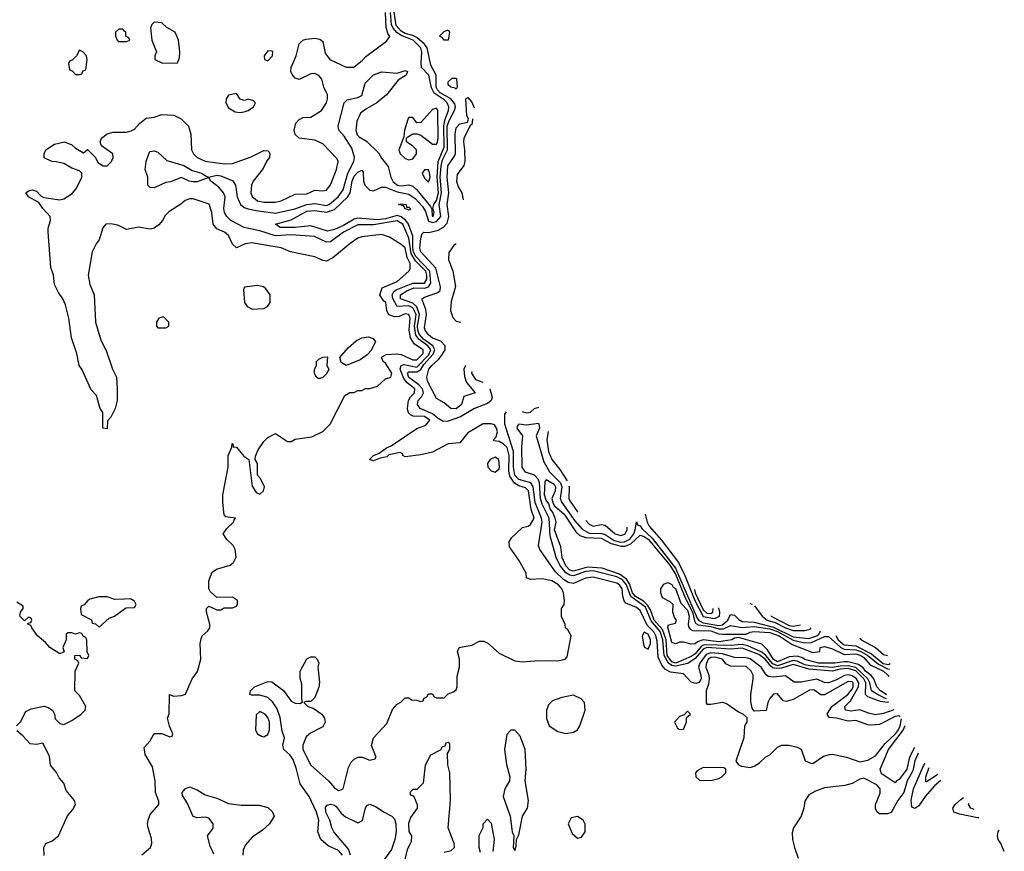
# Model space of a CAD drawing. Header units: inches. Extents: x 2380249 to 2585472, y 382747 to 546448.
# Tile 550 of 626: x 2539465 to 2544487, y 481650 to 485894. Entities that reach past the tile are written whole.
import ezdxf

# ---------------------------------------------------------------- set-up
doc = ezdxf.new("R2010")
doc.units = ezdxf.units.IN
doc.header["$MEASUREMENT"] = 0
doc.layers.add('C5438', color=7, linetype='Continuous')
doc.layers.add('C5448', color=7, linetype='Continuous')

msp = doc.modelspace()

# ---------------------------------------------------------------- linework, layer by layer
at = {"layer": 'C5438', "color": 4}
for points, elevation in [([(2540000, 485836), (2539990, 485846), (2539970, 485846), (2539954, 485830), (2539954, 485810), (2539962, 485790), (2539970, 485782), (2540000, 485782)], 36), ([(2540000, 484828.9), (2539965.6, 484845.6), (2539930, 484852.7), (2539904.7, 484850), (2539888.1, 484831.9), (2539870.7, 484770), (2539854.8, 484750), (2539834, 484710), (2539814.4, 484590), (2539823.1, 484543.1), (2539843.8, 484490), (2539850.5, 484350), (2539878, 484258), (2539905.4, 484205.4), (2539938, 484110), (2539958, 484070), (2539962, 484010), (2539962, 483950), (2539952, 483910), (2539930, 483866), (2539912.7, 483847.3), (2539910, 483806), (2539888, 483810), (2539888.7, 483890), (2539875.3, 483910), (2539856.4, 483976.4), (2539830, 484006), (2539782, 484110), (2539768.7, 484130), (2539755.3, 484190), (2539728.7, 484270), (2539715.3, 484370), (2539698.6, 484438.6), (2539685.2, 484470), (2539662, 484502), (2539642.4, 484542.4), (2539637.6, 484590), (2539622.9, 484630), (2539609.4, 484810.6), (2539609.3, 484830), (2539622, 484870), (2539620.9, 484890), (2539582, 484930), (2539561.5, 484961.5), (2539509, 484990), (2539495.3, 485010), (2539510, 485021), (2539530, 485026), (2539550, 485018.8), (2539574, 484994), (2539587.3, 484987.3), (2539670, 484975.5), (2539690, 484980.5), (2539732.3, 485007.7), (2539752.7, 485030), (2539781.2, 485090), (2539782, 485110), (2539770, 485122), (2539730, 485136), (2539690, 485159.3), (2539650, 485169.4), (2539628, 485170), (2539590, 485189.2), (2539588.7, 485210), (2539598, 485230), (2539642, 485258), (2539694, 485270), (2539730, 485256), (2539750, 485238), (2539790, 485214), (2539810, 485232), (2539850, 485192), (2539864.1, 485164.1), (2539890, 485148), (2539910, 485147.3), (2539933.2, 485170), (2539941.2, 485190), (2539939, 485210), (2539882, 485250), (2539875.3, 485270), (2539882, 485290), (2539910, 485311), (2539940.9, 485319.1), (2540000, 485320.4)], 32), ([(2539448.7, 482290), (2539468.9, 482311.1), (2539496.4, 482363.6), (2539523.1, 482376.9), (2539590, 482391), (2539610, 482384.7), (2539632, 482370), (2539642, 482350), (2539646, 482326), (2539670, 482302), (2539690, 482298), (2539730, 482318), (2539778, 482350), (2539798, 482370), (2539802, 482390), (2539770, 482446), (2539746, 482470), (2539748, 482570), (2539766, 482610), (2539762, 482622), (2539746, 482630), (2539746, 482650), (2539770, 482652), (2539778, 482638), (2539810, 482634), (2539818, 482650), (2539808, 482668), (2539807.3, 482727.3), (2539802, 482742), (2539788, 482748), (2539782, 482762), (2539770, 482766), (2539750, 482758), (2539730, 482766), (2539710, 482766), (2539702, 482758), (2539702, 482730), (2539684.7, 482690), (2539692, 482668), (2539670, 482658), (2539618, 482690), (2539596.5, 482716.5), (2539555.3, 482750), (2539526, 482790), (2539522, 482802), (2539506, 482810), (2539506, 482814), (2539522, 482818), (2539526, 482830), (2539522, 482842), (2539510, 482846), (2539490, 482826), (2539466, 482850), (2539468, 482870), (2539482, 482890), (2539482, 482902), (2539450, 482922)], 36), ([(2540000, 482937), (2539950, 482935.3), (2539910, 482948.7), (2539868.4, 482948.4), (2539822.8, 482937.2), (2539812, 482930), (2539792.7, 482907.3), (2539778, 482902), (2539774, 482890), (2539778, 482858), (2539831.3, 482831.3), (2539834, 482814), (2539851.6, 482811.6), (2539870, 482794), (2539920.2, 482839.8), (2539948.9, 482851.1), (2540000, 482887.5)], 36), ([(2539589, 481629), (2539588, 481670), (2539598, 481690), (2539630, 481704.7), (2539662, 481730), (2539709.1, 481830.9), (2539735.5, 481864.5), (2539748.7, 481890), (2539744, 481910), (2539700.9, 481960.9), (2539690, 481998), (2539665.2, 482025.2), (2539652.5, 482052.5), (2539622, 482090), (2539615.9, 482135.9), (2539582, 482202), (2539550, 482195.3), (2539518, 482198), (2539480.4, 482240.4), (2539450, 482266)], 36)]:
    msp.add_lwpolyline(points, dxfattribs=dict(at, elevation=elevation))
at = {"layer": 'C5438', "color": 4, "elevation": 36}
msp.add_lwpolyline([(2539770, 485738), (2539754, 485710), (2539732.7, 485687.3), (2539718, 485682), (2539714, 485670), (2539718, 485638), (2539732.7, 485632.7), (2539750, 485614), (2539770, 485614), (2539782, 485618), (2539787.3, 485632.7), (2539802, 485638), (2539808, 485690), (2539806, 485710), (2539786, 485730)], close=True, dxfattribs=at)
at = {"layer": 'C5448', "color": 4}
for points, elevation in [([(2540000, 485320.4), (2540010, 485320.7), (2540033.8, 485326.2), (2540050, 485334.8), (2540075.5, 485364.5), (2540109.4, 485390.6), (2540150, 485397.3), (2540190, 485410.5), (2540250, 485407.3), (2540287.9, 485387.9), (2540326, 485350), (2540337.3, 485310), (2540340.7, 485230), (2540350.6, 485210), (2540370.3, 485190.3), (2540410, 485172), (2540510, 485158.7), (2540550, 485159.5), (2540645.8, 485194.2), (2540710, 485226.8), (2540730, 485224.7), (2540737.3, 485217.3), (2540741, 485210), (2540738.8, 485190), (2540725.8, 485174.2), (2540705.8, 485134.2), (2540656, 485070), (2540647.3, 485050), (2540644, 485010), (2540650, 484992), (2540678, 484970), (2540710, 484962), (2540770, 484962.4), (2540799, 484970), (2540870, 485003), (2540930, 485006), (2540970, 485024), (2541010, 485020.7), (2541030, 485024), (2541050, 485052), (2541080.9, 485130), (2541089.2, 485170), (2541083.2, 485183.2), (2541010, 485261.2), (2540970, 485279.3), (2540890, 485288.7), (2540870, 485308), (2540865.2, 485330), (2540873.6, 485366.4), (2540890, 485384.7), (2540910, 485394), (2540950, 485397.3), (2541004, 485430), (2541029.2, 485470), (2541034, 485490), (2541034, 485510), (2541015.1, 485550), (2541006, 485590), (2540990, 485609.2), (2540970, 485619.3), (2540950, 485618), (2540890, 485589.4), (2540870, 485596), (2540853.8, 485613.8), (2540847, 485630), (2540849.5, 485650), (2540875.1, 485710), (2540889.5, 485770.5), (2540908.7, 485790), (2540925.8, 485794.2), (2540970, 485799.1), (2540994.8, 485794.8), (2541010, 485782), (2541023.5, 485723.5), (2541046, 485690), (2541130, 485650.8), (2541169.1, 485650.9), (2541213.4, 485686.6), (2541230, 485706), (2541335.5, 485784.5), (2541352.3, 485807.7), (2541343, 485823), (2541334.4, 485854.4), (2541330.6, 485930)], 32), ([(2541110.7, 481630.7), (2541090, 481655.1), (2541038, 481678), (2541001.2, 481710), (2540986, 481750), (2540989.6, 481810), (2540978.3, 481850), (2540941, 481930), (2540894.9, 481994.9), (2540877.2, 482070), (2540858.8, 482118.8), (2540842.3, 482142.3), (2540812.7, 482170), (2540807, 482190), (2540815.3, 482230), (2540803.5, 482263.5), (2540792.4, 482332.4), (2540778, 482378), (2540753.7, 482413.7), (2540730, 482434.5), (2540690, 482447.6), (2540646.6, 482446.6), (2540638, 482450), (2540641.2, 482470), (2540662, 482490), (2540730, 482517.3), (2540750, 482514.8), (2540810.5, 482470.5), (2540850, 482416), (2540870, 482406), (2540895.3, 482404.7), (2540907.3, 482412.7), (2540903.1, 482423.1), (2540903.1, 482503.1), (2540894.6, 482534.6), (2540895.3, 482570), (2540930, 482632), (2540950, 482642), (2540970, 482642), (2540982, 482630), (2540991, 482610), (2540986, 482590), (2540993.4, 482513.4), (2540990, 482488), (2540970, 482435.3), (2540950, 482415.3), (2540924.7, 482415.3), (2540914, 482410), (2540934, 482390), (2540961.4, 482381.4), (2541006, 482350), (2541018.8, 482330), (2541022.8, 482310), (2541010, 482285.2), (2540947.4, 482252.6), (2540926.3, 482233.7), (2540908.6, 482191.4), (2540908.2, 482170), (2540949.2, 482089.2), (2541039.1, 482010), (2541070, 481974.8), (2541090, 481961), (2541098, 481962), (2541114, 481970), (2541141.2, 482078.8), (2541154.8, 482105.2), (2541170, 482121), (2541190.9, 482130.9), (2541210.8, 482130.8), (2541250, 482116), (2541278, 482122), (2541282, 482130), (2541259, 482190), (2541268.7, 482230), (2541338, 482302), (2541365.6, 482374.4), (2541390, 482402), (2541408.4, 482411.6), (2541430, 482434), (2541450, 482434), (2541463.6, 482423.6), (2541490, 482422), (2541510, 482414), (2541522, 482418), (2541526, 482430), (2541542, 482438), (2541550, 482454), (2541570, 482454), (2541578, 482438), (2541590, 482434), (2541630, 482434), (2541650, 482454), (2541676.4, 482463.6), (2541690, 482474), (2541695.3, 482490), (2541696.4, 482543.6), (2541708, 482590), (2541708, 482630), (2541698, 482670), (2541706, 482690), (2541770, 482702), (2541810, 482722), (2541830, 482722), (2541850, 482714), (2541910, 482662), (2541990, 482622), (2542030, 482618), (2542110, 482624.7), (2542210, 482622), (2542246, 482630), (2542256.4, 482643.6), (2542278, 482750), (2542260.4, 482780.4), (2542248, 482790), (2542247.3, 482807.3), (2542228.9, 482848.9), (2542228.7, 482890), (2542242, 482910), (2542244, 482930), (2542239, 482970), (2542229, 482990), (2542213.2, 483010), (2542178, 483030), (2542130, 483041.2), (2542070, 483038), (2542050, 483046), (2542048, 483070), (2542010, 483135.3), (2541963.2, 483203.2), (2541961.2, 483230), (2541973.2, 483250), (2542030, 483302.8), (2542058, 483310), (2542070, 483318), (2542089, 483350), (2542073.7, 483393.7), (2542059.8, 483490), (2542044.6, 483504.6), (2542010, 483515.7), (2541988.1, 483528.1), (2541964.1, 483564.1), (2541959.9, 483590), (2541961.3, 483670), (2541950.9, 483710.9), (2541930, 483729.7), (2541910, 483740.9), (2541885.2, 483745.2), (2541882, 483750), (2541895.1, 483764.9), (2541902, 483790), (2541897, 483810), (2541886.8, 483826.8), (2541870, 483832.3), (2541828.5, 483831.5), (2541750, 483785.2), (2541710, 483735.3), (2541650, 483729.5), (2541570, 483687.3), (2541510, 483672.7), (2541430, 483664), (2541418, 483670), (2541418, 483678), (2541406, 483686), (2541347.3, 483672.7), (2541336.8, 483663.2), (2541303.5, 483656.5), (2541270, 483642.7), (2541249, 483650), (2541269, 483670), (2541297.5, 483682.5), (2541335.3, 483710), (2541360.1, 483719.9), (2541490, 483808.7), (2541535.9, 483824.1), (2541555.8, 483850), (2541530, 483869.7), (2541471.2, 483871.2), (2541457.2, 483877.2), (2541447.9, 483887.9), (2541442, 483910), (2541447, 483950), (2541457.6, 483970), (2541478.7, 483990), (2541480.5, 484010), (2541441.6, 484041.6), (2541423.5, 484063.5), (2541404.6, 484110), (2541410.8, 484129.2), (2541426.1, 484133.9), (2541490, 484120.8), (2541550, 484182.1), (2541560.8, 484210), (2541545.8, 484230), (2541501.6, 484261.6), (2541484.4, 484284.4), (2541477.7, 484330), (2541487.4, 484390), (2541470, 484424), (2541450, 484433.4), (2541390, 484429.8), (2541368.3, 484471.7), (2541364.4, 484490), (2541373.6, 484506.4), (2541385.2, 484514.8), (2541470, 484549.5), (2541530, 484548.8), (2541541, 484570), (2541541.6, 484590), (2541535.6, 484610), (2541483.4, 484663.4), (2541460.8, 484700.8), (2541450, 484779.5), (2541418.7, 484850), (2541390, 484867.3), (2541270, 484846.3), (2541190, 484847.6), (2541116.4, 484810), (2541050, 484759.7), (2541030, 484758.3), (2540968.3, 484788.3), (2540850, 484795.3), (2540770, 484790.8), (2540690, 484816.9), (2540610, 484832.8), (2540541.6, 484870), (2540521.3, 484890), (2540509.7, 484910), (2540505.4, 484930), (2540512, 484990), (2540503.6, 485010), (2540479.7, 485039.8), (2540439, 485070), (2540430, 485088), (2540370, 485066.6), (2540350, 485066.6), (2540329.6, 485069.6), (2540290, 485089), (2540233.2, 485066.8), (2540210, 485062.7), (2540150, 485035.3), (2540130, 485038), (2540118, 485050), (2540118, 485090), (2540104, 485130), (2540109.1, 485170.9), (2540124.7, 485215.3), (2540130, 485222), (2540150, 485224.7), (2540170, 485218), (2540215.3, 485175.3), (2540302, 485150), (2540344.9, 485124.9), (2540392, 485110), (2540415.3, 485095.3), (2540430, 485091), (2540470, 485100.4), (2540490, 485097.6), (2540551.7, 485071.7), (2540566, 485050), (2540573.4, 484990), (2540590.2, 484950.2), (2540610, 484936), (2540629.2, 484929.2), (2540670, 484919.7), (2540770, 484906.9), (2540868.7, 484928.7), (2540929, 484951), (2540970, 484955.8), (2541030, 484945.4), (2541043.7, 484950), (2541088.2, 484990), (2541113.8, 485026.2), (2541137.8, 485110), (2541169.7, 485170), (2541172.8, 485190), (2541159.1, 485239.1), (2541119.3, 485299.3), (2541093.2, 485330), (2541089.2, 485350), (2541119.3, 485470), (2541134.8, 485485.2), (2541190, 485496.3), (2541210, 485506.8), (2541227, 485570), (2541270, 485612.7), (2541310, 485627.3), (2541390, 485621), (2541430, 485634.8), (2541442, 485630), (2541436, 485610), (2541395.2, 485584.8), (2541336.3, 485510), (2541286.8, 485470), (2541230, 485438), (2541203.1, 485416.9), (2541183.9, 485376.1), (2541178.4, 485330), (2541186.6, 485306.6), (2541196.1, 485296.1), (2541233.5, 485273.5), (2541294.7, 485214.7), (2541310, 485187.7), (2541344.6, 485144.6), (2541358, 485090), (2541370, 485066.7), (2541391.3, 485050), (2541410, 485046.7), (2541450, 485050.4), (2541470, 485044.4), (2541490, 485026.4), (2541560.7, 484940.7), (2541567.4, 484927.4), (2541569.1, 484890.9), (2541573.2, 484890), (2541578, 484910), (2541572.6, 484930), (2541576.8, 484950), (2541590, 484971.7), (2541599.9, 485010), (2541594.5, 485090), (2541598.2, 485170), (2541630, 485243), (2541627.2, 485352.8), (2541634.3, 485385.7), (2541651.4, 485430), (2541653.5, 485450), (2541645.3, 485470), (2541630, 485484.5), (2541578.8, 485518.8), (2541565.7, 485545.7), (2541552, 485610), (2541514.5, 485650), (2541511.6, 485671.6), (2541516, 485730), (2541510.8, 485750), (2541470.9, 485790), (2541410, 485812.7), (2541387.7, 485827.7), (2541369.9, 485849.9), (2541361, 485870), (2541356.6, 485930)], 28), ([(2541862.3, 484011), (2541863, 484010), (2541874.1, 483965.9), (2541868.8, 483950), (2541850, 483934.8), (2541784.4, 483910), (2541713.3, 483866.7), (2541650, 483844.8), (2541624.2, 483844.2), (2541598.8, 483858.8), (2541570, 483883.2), (2541506.6, 483910), (2541493.8, 483930), (2541497.8, 483950), (2541514.6, 483970), (2541523.7, 483990), (2541519, 484010), (2541499.8, 484030), (2541450, 484067.3), (2541442.4, 484090), (2541450, 484097.6), (2541490, 484096.4), (2541510, 484108.7), (2541526.4, 484133.6), (2541573.7, 484186.3), (2541581.3, 484210), (2541571.1, 484230), (2541524.5, 484264.5), (2541502.3, 484290), (2541495.1, 484310), (2541494.4, 484330), (2541503.8, 484390), (2541490, 484428.3), (2541470, 484448.2), (2541406.4, 484470), (2541406.4, 484490), (2541439.1, 484510), (2541475, 484525), (2541530, 484524.5), (2541549.7, 484530), (2541562, 484550), (2541555.9, 484610), (2541485.9, 484685.9), (2541473.6, 484710), (2541469.6, 484730), (2541469.9, 484790), (2541447.5, 484850), (2541434.7, 484870), (2541410, 484888.6), (2541390, 484895.5), (2541330, 484877.9), (2541290, 484872.6), (2541190, 484881.3), (2541170, 484875.4), (2541116.5, 484843.5), (2541070, 484822.5), (2541035.2, 484815.2), (2540950, 484842.4), (2540870, 484834.3), (2540792.9, 484832.9), (2540769.3, 484850), (2540850, 484872.9), (2540930, 484916.3), (2540970, 484920.2), (2541030, 484911.7), (2541070, 484925.4), (2541138.7, 484990), (2541150.8, 485010), (2541161.1, 485070), (2541170, 485095.8), (2541190, 485115.8), (2541210, 485126), (2541216.4, 485116.4), (2541218.3, 485070), (2541224.9, 485050), (2541250, 485024.6), (2541270, 485021.1), (2541310, 485039.3), (2541330, 485039.5), (2541390, 485015), (2541450, 485003.7), (2541480.9, 484980.9), (2541519.9, 484939.9), (2541534.5, 484914.5), (2541550, 484865.9), (2541570, 484859.1), (2541590, 484864.4), (2541612.5, 484890), (2541603.7, 484950), (2541616.8, 485010), (2541609.6, 485089.6), (2541613.5, 485146.5), (2541621.3, 485178.7), (2541647, 485230), (2541645.1, 485350), (2541656.4, 485383.6), (2541681.7, 485430), (2541688.2, 485450), (2541684.4, 485464.4), (2541663.5, 485490), (2541610, 485521.3), (2541595.7, 485535.7), (2541588.8, 485550), (2541589, 485610), (2541561, 485661), (2541542.2, 485750), (2541530, 485768.9), (2541490, 485803.4), (2541470, 485813.4), (2541430, 485823.7), (2541410, 485834.9), (2541384.1, 485864.1), (2541374.2, 485934.3)], 24), ([(2540000, 485782), (2540010, 485782), (2540026, 485790), (2540022, 485802), (2540006, 485810), (2540006, 485830), (2540000, 485836)], 36), ([(2541690, 483907.9), (2541663.7, 483910), (2541630, 483938.4), (2541590, 483961.6), (2541545.3, 484050), (2541540.7, 484070), (2541550.8, 484110), (2541566.3, 484130), (2541600.8, 484159.2), (2541618, 484182), (2541634.3, 484210), (2541635.1, 484230), (2541613.4, 484253.4), (2541570, 484269.4), (2541550, 484286.4), (2541532.9, 484310), (2541530, 484321.2), (2541540.2, 484390), (2541535.8, 484415.8), (2541516.3, 484470), (2541530, 484478.6), (2541598, 484502), (2541608.8, 484511.2), (2541611.2, 484530), (2541586.8, 484626.8), (2541510, 484709.8), (2541506.1, 484730), (2541510, 484778), (2541517.6, 484802.4), (2541525.2, 484810), (2541551.6, 484808.4), (2541599.4, 484820.6), (2541625.6, 484834.4), (2541645, 484855.1), (2541653.3, 484890), (2541644.1, 484950), (2541653, 485010), (2541644.9, 485090), (2541648.6, 485148.6), (2541682.6, 485197.4), (2541686.6, 485210), (2541685.7, 485310), (2541690, 485342), (2541710, 485363), (2541748.9, 485371.1), (2541754, 485386), (2541744.4, 485404.4), (2541739.5, 485490), (2541750, 485497), (2541770, 485472.4), (2541782.6, 485443.7)], 16), ([(2541776.8, 485388.1), (2541774.9, 485385.1), (2541770, 485359), (2541764, 485356), (2541730.3, 485290), (2541727.7, 485270), (2541734, 485230), (2541734.5, 485170), (2541730, 485149.6), (2541696.7, 485103.3), (2541691.7, 485070), (2541700.7, 485040.7), (2541720.5, 485010), (2541725.7, 484974.5)], 16), ([(2540086.8, 481633.2), (2540132, 481670), (2540138.4, 481690), (2540136.6, 481716.6), (2540119.3, 481770), (2540116, 481790), (2540119.3, 481810), (2540130, 481838), (2540174, 481890), (2540173.6, 481906.4), (2540157.2, 481950), (2540156, 482010), (2540142, 482082), (2540104.8, 482144.8), (2540100.2, 482179.8), (2540130, 482214), (2540150, 482252), (2540190, 482252), (2540230, 482234), (2540242, 482238), (2540246, 482250), (2540228.7, 482288.7), (2540218, 482330), (2540227.3, 482352.7), (2540228, 482450), (2540250, 482442), (2540290, 482444.7), (2540310, 482452), (2540344, 482530), (2540371.6, 482568.4), (2540389.4, 482630), (2540386, 482710), (2540390, 482734), (2540395.3, 482750), (2540424.7, 482775.3), (2540434, 482790), (2540435.3, 482810), (2540418, 482870), (2540418, 482890), (2540430, 482902), (2540470, 482882), (2540490, 482882), (2540508, 482892), (2540550, 482892), (2540570, 482902), (2540575.3, 482910), (2540575.3, 482930), (2540550, 482948), (2540470, 482946), (2540436.4, 482976.4), (2540428.7, 482990), (2540428.7, 483030), (2540445.6, 483074.4), (2540469.3, 483090.7), (2540538, 483110), (2540555.5, 483124.5), (2540568.9, 483151.1), (2540564, 483190), (2540554, 483210), (2540522, 483242), (2540502, 483270), (2540522, 483298), (2540555.3, 483330), (2540558, 483342), (2540566, 483350), (2540516.4, 483356.4), (2540507.3, 483367.3), (2540501.2, 483430), (2540501.2, 483470), (2540528.7, 483610), (2540528.7, 483670), (2540547.3, 483712.7), (2540548.4, 483731.6), (2540554, 483726), (2540554, 483714), (2540570, 483712), (2540607.1, 483667.1), (2540634, 483650), (2540650, 483514), (2540670, 483482), (2540690, 483472), (2540708, 483490), (2540714, 483510), (2540693.2, 483553.2), (2540678, 483570), (2540678, 483630), (2540666, 483650), (2540667.3, 483667.3), (2540680.2, 483699.8), (2540710, 483742), (2540730, 483762), (2540770, 483782), (2540830, 483742), (2540850, 483742), (2540870, 483754), (2540954.6, 483765.4), (2541010, 483792), (2541048, 483830), (2541123.1, 483976.9), (2541148.4, 483991.6), (2541170, 483992), (2541190, 484002), (2541210, 484002), (2541228.4, 484011.6), (2541250, 484012), (2541290, 484024.7), (2541330, 484062), (2541358, 484070), (2541362, 484090), (2541330, 484142), (2541318, 484150), (2541310, 484172), (2541334, 484186), (2541390, 484188.2), (2541410, 484186), (2541470, 484158.7), (2541490, 484158.7), (2541522.4, 484190), (2541522.7, 484210), (2541478, 484238), (2541457.2, 484270), (2541451.4, 484310), (2541456, 484370), (2541450, 484389.2), (2541430, 484392.6), (2541399.9, 484380.1), (2541376.9, 484376.9), (2541347.6, 484387.6), (2541338, 484410), (2541331.5, 484450), (2541319.7, 484459.7), (2541300.7, 484490), (2541314, 484526), (2541390, 484557.1), (2541449.2, 484610), (2541456.6, 484623.4), (2541456.9, 484650), (2541440.9, 484680.9), (2541430, 484729.2), (2541410, 484746.6), (2541350, 484784), (2541310, 484798), (2541210, 484786.6), (2541190, 484779.3), (2541150, 484752.3), (2541062, 484678), (2541030, 484661.2), (2541010, 484665.2), (2540970, 484684), (2540846, 484710), (2540798, 484730), (2540667.9, 484752.1), (2540650, 484754.5), (2540614, 484750), (2540570, 484729), (2540550, 484748), (2540530, 484793.2), (2540509.5, 484809.5), (2540470, 484826.6), (2540452.3, 484850), (2540445.1, 484910), (2540431.7, 484951.7), (2540350, 484979.3), (2540330, 484979.3), (2540307.9, 484972.1), (2540287.1, 484952.9), (2540225.8, 484914.2), (2540206, 484894), (2540193.4, 484870), (2540173.5, 484846.5), (2540150, 484829.5), (2540130, 484825.6), (2540070, 484835.1), (2540010, 484824), (2540000, 484828.9)], 32), ([(2541690.6, 484750.3), (2541678.7, 484741.3), (2541653.4, 484706.6), (2541652.1, 484670), (2541674.2, 484610), (2541687.4, 484532.6), (2541664.9, 484455.1), (2541661.5, 484410), (2541673.7, 484373.6), (2541690, 484355.6), (2541715.2, 484349.6)], 16), ([(2541738.2, 484129.5), (2541730.6, 484110), (2541734, 484074), (2541743.1, 484043.1), (2541787.3, 483990), (2541730, 483971.8), (2541718.6, 483930), (2541690, 483907.9)], 16), ([(2541770.4, 484098.7), (2541769.6, 484090), (2541790, 484058.6), (2541827.1, 484044.6)], 24), ([(2542027.9, 483894.7), (2542050, 483887.6), (2542070, 483890.6), (2542090, 483910.3), (2542111.8, 483916.3)], 24), ([(2543922.7, 482373.1), (2543870, 482353.3), (2543830, 482346.6), (2543794.6, 482354.6), (2543750, 482371.9), (2543706, 482366), (2543677.2, 482370), (2543673.6, 482390), (2543701.7, 482418.3), (2543743, 482490), (2543743.9, 482510), (2543732.3, 482530), (2543710, 482546.6), (2543690, 482550.8), (2543672.1, 482547.9), (2543630, 482525.3), (2543590, 482510.9), (2543570, 482512.3), (2543530, 482528.4), (2543450, 482513), (2543414, 482514), (2543370, 482545.6), (2543310, 482538.2), (2543282.4, 482542.4), (2543271.4, 482551.4), (2543247.2, 482590), (2543190, 482632.3), (2543170, 482637.7), (2543110, 482638.8), (2543050, 482658.3), (2542990, 482662.6), (2542965.6, 482654.4), (2542932.9, 482610), (2542926.5, 482590), (2542938.8, 482550), (2542939.8, 482530), (2542930, 482512.6), (2542913.9, 482506.1), (2542890, 482514), (2542850, 482556.5), (2542784.3, 482564.3), (2542758.7, 482578.7), (2542740.4, 482600.4), (2542720.9, 482640.9), (2542716, 482724), (2542710, 482750.7), (2542698.3, 482770), (2542664.8, 482804.8), (2542630, 482879.1), (2542610, 482893.9), (2542557, 482917), (2542548.2, 482928.2), (2542540.2, 482950), (2542537.4, 482990), (2542524.2, 483010), (2542510, 483019.1), (2542390, 483049.9), (2542350, 483044.2), (2542290, 483017.7), (2542262.7, 483022.7), (2542238.2, 483038.1), (2542197.3, 483077.3), (2542118, 483190), (2542111.1, 483211.1), (2542129.1, 483330), (2542126, 483350), (2542093, 483430), (2542083, 483510), (2542072.2, 483530), (2542010, 483548.2), (2541990.4, 483570.4), (2541983.4, 483610), (2541982.9, 483690), (2541939.1, 483830), (2541938.9, 483881.1), (2541947.4, 483892.7)], 24), ([(2543898.4, 482410.6), (2543890.3, 482410.3), (2543855.3, 482415.3), (2543790, 482439.3), (2543779.3, 482450), (2543780.8, 482510), (2543769.5, 482530), (2543730, 482571.1), (2543690, 482582.8), (2543650, 482579.9), (2543610, 482570.3), (2543490, 482579.2), (2543410, 482604.4), (2543350, 482584.7), (2543322.4, 482582.4), (2543306.7, 482586.7), (2543295.6, 482595.6), (2543266.9, 482630), (2543234.2, 482654.2), (2543150, 482686.3), (2543090, 482681.9), (2542970, 482689.9), (2542950, 482681.1), (2542910, 482634.1), (2542871.6, 482608.4), (2542810, 482595.1), (2542790, 482598.9), (2542773.9, 482610), (2542751.8, 482650), (2542745.2, 482730), (2542731.3, 482771.3), (2542685.9, 482825.9), (2542655.7, 482895.7), (2542580.9, 482950), (2542559.9, 483010), (2542537.1, 483037.1), (2542510, 483050.4), (2542390, 483081.1), (2542350, 483078), (2542290, 483055.3), (2542270, 483058.9), (2542250, 483071.9), (2542220.4, 483110), (2542200.7, 483150), (2542170, 483259.5), (2542165.5, 483350), (2542130, 483422), (2542121, 483450), (2542116.1, 483530), (2542109.5, 483549.5), (2542090, 483569.2), (2542045, 483585), (2542027, 483610), (2542025.7, 483714.3), (2542031.2, 483770), (2542002, 483810), (2542003, 483817), (2542010, 483832.4), (2542050, 483827.1), (2542110, 483834.3), (2542111.9, 483831.9), (2542115.4, 483810), (2542099.7, 483770), (2542137.7, 483637.7), (2542166.5, 483586.5), (2542222.4, 483530), (2542230.6, 483510), (2542221.1, 483450), (2542229.4, 483430), (2542296.6, 483336.6), (2542333.6, 483293.6), (2542370, 483273.1), (2542431.8, 483271.8), (2542450, 483266.6), (2542496.4, 483236.4), (2542530, 483227.3), (2542550, 483229.1), (2542576.7, 483243.3), (2542597.4, 483270), (2542604.6, 483290), (2542610, 483332), (2542616.4, 483316.4), (2542630, 483311.8), (2542638.2, 483298.2), (2542690, 483248.9), (2542810, 483095.6), (2542920.7, 482840.7), (2542928.5, 482828.5), (2542950, 482817), (2543030, 482802.7), (2543050, 482806.5), (2543077.1, 482830), (2543090, 482858), (2543110, 482855.8), (2543132.5, 482832.5), (2543150, 482822.9), (2543210, 482819.6), (2543310, 482793.4), (2543410, 482745.4), (2543490, 482735.5), (2543530.9, 482749.1), (2543541.1, 482758.9), (2543548.1, 482770), (2543549.2, 482775.7)], 16), ([(2542159.5, 483792.4), (2542153.8, 483750), (2542162.5, 483690), (2542179, 483650), (2542219.1, 483599.1), (2542256.7, 483540.5)], 24), ([(2543886, 482429.1), (2543881.2, 482430), (2543839.2, 482450), (2543809.9, 482469.9), (2543801, 482510), (2543789.9, 482530), (2543730, 482587.5), (2543690, 482597.4), (2543650, 482595.8), (2543610, 482587.7), (2543496.7, 482596.7), (2543470, 482602.1), (2543430, 482621.4), (2543410, 482623.4), (2543330, 482596.6), (2543306.5, 482606.5), (2543270.3, 482650.3), (2543250, 482667), (2543178.5, 482698.5), (2543150, 482706.4), (2543090, 482700.4), (2542956.3, 482703.7), (2542942.7, 482697.3), (2542910, 482657.8), (2542890, 482644.7), (2542810.4, 482610), (2542790, 482617.2), (2542767.2, 482650), (2542761.2, 482730), (2542742.4, 482782.4), (2542700.9, 482830), (2542681.9, 482881.9), (2542667.1, 482907.1), (2542646.1, 482926.1), (2542604.9, 482950), (2542590, 482969.8), (2542575.1, 483015.1), (2542558.8, 483038.8), (2542523.8, 483063.8), (2542435.9, 483095.9), (2542360.5, 483099.5), (2542290, 483079.3), (2542270, 483085.5), (2542250, 483107.3), (2542231.6, 483150), (2542224.6, 483204.6), (2542193, 483290), (2542200.4, 483330), (2542195.8, 483350), (2542182.7, 483382.7), (2542170, 483397.2), (2542164.2, 483424.2), (2542150, 483442), (2542142.2, 483470), (2542144.2, 483535.8), (2542150, 483547.7), (2542190, 483523.8), (2542198.3, 483510), (2542195.3, 483490), (2542179.3, 483450), (2542185.2, 483425.2), (2542193, 483413), (2542241.7, 483370), (2542300.7, 483280.7), (2542322.4, 483262.4), (2542352.5, 483252.5), (2542430, 483248), (2542480.8, 483220.8), (2542532.3, 483207.7), (2542552.2, 483207.8), (2542581.2, 483218.8), (2542630, 483263.2), (2542650, 483257.4), (2542670, 483243.2), (2542780.4, 483110), (2542810, 483064.4), (2542860.6, 482940.6), (2542896.7, 482870), (2542906.9, 482826.9), (2542913.5, 482813.5), (2542925.5, 482805.5), (2542990, 482797.1), (2543030, 482785.5), (2543053.6, 482786.4), (2543090, 482802.6), (2543150, 482791.6), (2543210, 482798), (2543290, 482785.1), (2543330, 482772), (2543410, 482727.9), (2543470, 482714), (2543503.8, 482716.2), (2543570, 482747.1), (2543590, 482746.5), (2543652.4, 482690), (2543670, 482681.5), (2543730, 482679.1), (2543755.2, 482670), (2543790.9, 482650), (2543844.8, 482604.8), (2543890, 482581.2), (2543901.5, 482579.6)], 12), ([(2542266.2, 483515.7), (2542267.4, 483510), (2542265.1, 483450), (2542270, 483438.3), (2542310, 483382.9), (2542311.4, 483381.4)], 24), ([(2542654.8, 483370.6), (2542654.7, 483370), (2542664.4, 483330), (2542675.4, 483310), (2542738.7, 483238.7), (2542824.6, 483124.6), (2542857.5, 483057.5), (2542907.4, 482930), (2542950, 482848.8), (2543010, 482838), (2543034.2, 482850), (2543035.4, 482870), (2543031.2, 482893)], 24), ([(2542352.5, 483337.6), (2542370, 483319), (2542390, 483309), (2542430, 483318.3), (2542450, 483314.2), (2542501.8, 483270), (2542530, 483261.2), (2542550.9, 483269.1), (2542562.4, 483290), (2542562.5, 483304.7)], 24), ([(2543887.6, 482449.4), (2543884.7, 482450), (2543855.6, 482470), (2543836.8, 482490), (2543820.3, 482530), (2543806.9, 482546.9), (2543779.3, 482570), (2543766.9, 482586.9), (2543742.9, 482602.9), (2543690, 482616.5), (2543670, 482617.3), (2543622, 482610), (2543539, 482610), (2543470, 482628.3), (2543457.9, 482637.9), (2543430, 482645.7), (2543390, 482642.4), (2543330, 482617.1), (2543310, 482629.9), (2543278.6, 482678.6), (2543250, 482706.9), (2543130, 482740.7), (2543110, 482738), (2543096, 482730), (2543030, 482719.8), (2542950, 482729.1), (2542921.1, 482718.9), (2542910, 482709.6), (2542890, 482707), (2542850, 482717.2), (2542830, 482717.2), (2542810, 482708.7), (2542790, 482715.3), (2542770, 482794), (2542774.6, 482805.4), (2542810, 482814), (2542815.3, 482830), (2542804, 482844), (2542795.3, 482870), (2542798, 482910), (2542783.1, 482923.1), (2542743.7, 482943.7), (2542734, 482970), (2542735.3, 482990), (2542750, 483014), (2542770, 483022), (2542790, 483011), (2542798, 482998), (2542810, 482990.6), (2542836.1, 482916.1), (2542870, 482881.3), (2542879.1, 482850), (2542873.4, 482810), (2542875.8, 482795.8), (2542884.2, 482784.2), (2542897.4, 482777.4), (2542990, 482775.7), (2543030, 482759.7), (2543050, 482757.6), (2543170, 482758.9), (2543190, 482768.4), (2543210, 482771.6), (2543290, 482766.4), (2543338, 482750), (2543404.9, 482704.9), (2543510, 482664.2), (2543545.2, 482670), (2543547, 482690), (2543570, 482695.8), (2543610, 482684.2), (2543670, 482655.5), (2543730, 482657.4), (2543755.3, 482650), (2543770, 482639.3), (2543802.7, 482602.7), (2543870, 482569.2), (2543892.4, 482550), (2543897.6, 482542.8)], 8), ([(2542906.4, 482986), (2542910, 482968.7), (2542950, 482882.3), (2542970, 482865), (2542990, 482864.5), (2543000.5, 482870), (2543001.7, 482888.9)], 28), ([(2540000, 482887.5), (2540007.3, 482892.7), (2540050, 482894), (2540058, 482910), (2540050, 482926), (2540030, 482938), (2540000, 482937)], 36), ([(2543189.4, 482914.9), (2543200.8, 482910.8)], 24), ([(2543212.6, 482902.3), (2543251.1, 482850), (2543277.3, 482830), (2543317.5, 482817.5), (2543370.2, 482790), (2543410, 482777.6), (2543470, 482777.9), (2543496.3, 482783.7), (2543502.1, 482790.4)], 24), ([(2543295.2, 482853.1), (2543297.1, 482850), (2543390, 482802.6), (2543410, 482799.4), (2543446.5, 482805.8)], 28), ([(2543626.8, 482751), (2543639.4, 482730), (2543661.2, 482710), (2543670, 482704.7), (2543730, 482699.1), (2543810, 482658), (2543868.6, 482608.6), (2543896.5, 482603.5), (2543904.5, 482607.9)], 16), ([(2543749.4, 482738.7), (2543757.2, 482730), (2543830.1, 482690.1), (2543870, 482654.5), (2543890, 482649.4), (2543890.1, 482649.6)], 24), ([(2543010, 482640.3), (2542990, 482639.8), (2542975.3, 482630), (2542965.1, 482605.1), (2542963.7, 482590), (2542979.1, 482550), (2542981.6, 482530), (2542977.5, 482502.5), (2542965.5, 482470), (2542966.4, 482406.4), (2542970, 482402), (2542990, 482401), (2543050, 482411), (2543070, 482404.7), (2543130, 482362), (2543154, 482350), (2543172.7, 482332.7), (2543174, 482310), (2543162, 482290), (2543158, 482230), (2543118, 482110), (2543130, 482092), (2543145.4, 482085.4), (2543190, 482078), (2543210, 482084.7), (2543238, 482102), (2543270, 482132), (2543290, 482142), (2543330, 482182), (2543350, 482191.3), (2543390, 482191.3), (2543430, 482182), (2543450, 482172), (2543471.6, 482111.6), (2543499.6, 482099.6), (2543510, 482098), (2543564.1, 482135.9), (2543595.1, 482144.9), (2543610, 482145.5), (2543682, 482130), (2543750, 482107.7), (2543790, 482115.5), (2543830, 482138.4), (2543879.5, 482200.5), (2543931.5, 482250), (2543947.4, 482270), (2543956.2, 482290), (2543962.4, 482327.1)], 28), ([(2543954.6, 482337.4), (2543950, 482341.6), (2543930, 482338.3), (2543850, 482298), (2543810, 482294.7), (2543790, 482295.1), (2543730, 482318), (2543690, 482314), (2543630, 482329.6), (2543592.5, 482332.5), (2543583.7, 482350), (2543607.3, 482390), (2543687.8, 482450), (2543710, 482477.6), (2543716.2, 482490), (2543715.1, 482510), (2543710, 482515.1), (2543690, 482516.8), (2543570, 482449.5), (2543550, 482449.5), (2543514.3, 482474.3), (2543492.8, 482472.8), (2543410, 482424.5), (2543374.6, 482414.6), (2543359, 482419), (2543330, 482453.2), (2543310, 482452.7), (2543290.8, 482430), (2543281, 482410), (2543271.2, 482368.9), (2543210, 482366), (2543200.4, 482380.4), (2543194.6, 482414.6), (2543193.2, 482450), (2543205.2, 482530), (2543205.2, 482550), (2543195.1, 482570), (2543170, 482593.3), (2543090, 482595.1), (2543066.6, 482606.6), (2543049.3, 482630), (2543010, 482640.3)], 28), ([(2544029.2, 482179.3), (2544003.5, 482130), (2543990.1, 482069.9), (2543950, 482016.9), (2543937.3, 482010), (2543930, 481999), (2543864.4, 482044.4), (2543858.4, 482050), (2543853.3, 482070), (2543895.4, 482170), (2543971.4, 482268.6), (2543981.2, 482293.2)], 24), ([(2541630, 481646), (2541664.7, 481655.3), (2541682, 481670), (2541681.2, 481690), (2541649.3, 481770.7), (2541662, 481910), (2541659, 482050), (2541648.4, 482091.6), (2541646, 482150), (2541658, 482170), (2541658, 482198), (2541650, 482206), (2541638, 482202), (2541632.7, 482187.3), (2541618, 482182), (2541612, 482168), (2541559.6, 482140.4), (2541532, 482090), (2541522, 481998), (2541490, 481966), (2541470, 481966), (2541454, 481950), (2541458, 481938), (2541472.7, 481932.7), (2541491.3, 481890), (2541491.3, 481870), (2541457.5, 481822.5), (2541446.9, 481793.1), (2541450, 481752), (2541462.8, 481730), (2541461.4, 481698.6), (2541440.5, 481659.5), (2541426.2, 481593.8)], 28), ([(2544047.3, 482151), (2544030, 482112.7), (2544019.6, 482060.4), (2543990.3, 482010), (2543974.9, 481950), (2543943.8, 481910), (2543910, 481848.7), (2543890, 481842), (2543850, 481842), (2543838, 481850), (2543828.8, 481868.9), (2543828.8, 481888.9), (2543853.6, 481946.4), (2543853.6, 481970), (2543836, 481990), (2543770, 482024), (2543750, 482019), (2543710, 481997.2), (2543673.2, 481986.8), (2543570, 481974), (2543522.8, 481957.2), (2543490, 481938), (2543470, 481906), (2543464.7, 481870), (2543451.3, 481830), (2543411.3, 481770), (2543405.4, 481745.4), (2543406, 481710), (2543416, 481670), (2543435.3, 481615.3)], 28), ([(2544163.4, 482011.6), (2544130, 481984.7), (2544082.6, 481930), (2544050, 481882.7), (2544030, 481869), (2544015.3, 481875.3), (2544011.9, 481911.9), (2544023, 481970), (2544073.8, 482086.2), (2544083.5, 482100.3)], 28), ([(2544148.2, 482043), (2544090, 482004.5), (2544086.6, 482006.6), (2544085.8, 482030), (2544099.1, 482070), (2544103.9, 482077.9)], 24), ([(2540455.3, 481635.3), (2540435.9, 481675.9), (2540422, 481730), (2540451.9, 481768.1), (2540452, 481790), (2540430, 481819), (2540410, 481824), (2540370, 481822), (2540348.7, 481828.7), (2540318.4, 481898.4), (2540294.6, 481934.6), (2540294, 481950), (2540309, 481970), (2540330, 481979.1), (2540370, 481964.9), (2540410, 481938), (2540470, 481922), (2540530, 481894.8), (2540594.8, 481885.2), (2540686, 481886), (2540730, 481874), (2540752.7, 481852.7), (2540762, 481830), (2540738, 481790), (2540702.5, 481757.5), (2540650, 481722.7), (2540617.1, 481682.9), (2540604.1, 481655.9), (2540602.3, 481630)], 28), ([(2544357, 481821.7), (2544350, 481821.1), (2544259.1, 481839.1), (2544229.3, 481850), (2544224.5, 481870), (2544235.6, 481890), (2544264.4, 481915.6), (2544279.2, 481925.7)], 28), ([(2541151.5, 481631.5), (2541141.7, 481661.7), (2541066.6, 481750), (2541056.9, 481770), (2541047.1, 481810), (2541026.2, 481850), (2541024.4, 481875.6), (2541033.4, 481886.6), (2541049.6, 481890.3), (2541070, 481886.7), (2541079.2, 481879.2), (2541105, 481844.9), (2541125.7, 481825.7), (2541190, 481794.9), (2541212.5, 481807.5), (2541227.6, 481872.4), (2541236, 481884), (2541250, 481890.7), (2541279.9, 481879.9), (2541322.8, 481850), (2541362, 481830), (2541376.2, 481816.2), (2541383.1, 481790), (2541384.2, 481750), (2541378, 481710), (2541360.6, 481659.4), (2541325.5, 481610)], 24), ([(2544332, 481863.4), (2544315.1, 481870), (2544304, 481890), (2544306.8, 481895)], 24), ([(2541815.3, 481644.7), (2541809, 481670), (2541808.9, 481731.1), (2541828, 481772), (2541828.7, 481790), (2541850, 481814), (2541870, 481794), (2541884.7, 481710), (2541877.3, 481650)], 24), ([(2544486.6, 481650), (2544469.3, 481690), (2544455.1, 481710), (2544452.3, 481730), (2544456, 481750), (2544461.1, 481758.8)], 28)]:
    msp.add_lwpolyline(points, dxfattribs=dict(at, elevation=elevation))
for points, elevation in [([(2540150, 485882), (2540138, 485870), (2540131.3, 485850), (2540138, 485790), (2540162, 485730), (2540154, 485710), (2540154, 485690), (2540192.7, 485672.7), (2540270, 485674), (2540280.4, 485699.6), (2540282, 485730), (2540275.3, 485790), (2540258, 485830), (2540214.6, 485854.6), (2540190, 485878)], 36), ([(2541650, 485789), (2541630, 485789.3), (2541621.2, 485801.2), (2541606, 485810), (2541630, 485834), (2541650, 485842), (2541656, 485830)], 16), ([(2540730, 485735.3), (2540712, 485710), (2540714, 485690), (2540730, 485684.7), (2540754, 485710), (2540755.3, 485730), (2540750, 485734)], 36), ([(2541690, 485539.3), (2541684.9, 485544.9), (2541664, 485550), (2541650, 485561.2), (2541650, 485576.3), (2541670, 485594.8), (2541690, 485596), (2541691.7, 485591.7), (2541695.8, 485550)], 16), ([(2540570, 485518), (2540530, 485508), (2540518, 485490), (2540516, 485470), (2540530, 485444.7), (2540564, 485424), (2540590, 485420.7), (2540610, 485424), (2540630, 485431), (2540658, 485450), (2540668, 485470), (2540659, 485479), (2540630, 485488.7), (2540610, 485482), (2540590, 485488.7)], 36), ([(2541590, 485442), (2541570, 485435.3), (2541510, 485368.7), (2541490, 485368), (2541470, 485395.3), (2541450, 485395.3), (2541446, 485390), (2541427.3, 485330), (2541424.7, 485295.3), (2541398, 485230), (2541406, 485210), (2541430, 485186), (2541450, 485178), (2541470, 485184.7), (2541489, 485210), (2541489, 485230), (2541470, 485249), (2541438, 485270), (2541438, 485290), (2541444.7, 485295.3), (2541470, 485311.3), (2541490, 485311.3), (2541510, 485304), (2541570, 485258.8), (2541590, 485258.8), (2541595.6, 485270), (2541599.7, 485290), (2541598, 485418), (2541597.2, 485430)], 32), ([(2541550, 485128), (2541530, 485128), (2541518, 485110), (2541530, 485084.7), (2541550, 485064.7), (2541558, 485090), (2541554.8, 485114.8)], 32), ([(2541450, 484922), (2541429.6, 484930), (2541424.1, 484944.1), (2541395.3, 484950), (2541410, 484953.4), (2541435.5, 484950), (2541438, 484938), (2541450, 484937.1), (2541456.4, 484930), (2541455.8, 484924.2)], 16), ([(2540677.5, 484537.5), (2540611.3, 484528.7), (2540605.4, 484514.6), (2540611, 484450), (2540624.7, 484430), (2540650, 484416), (2540710, 484421), (2540728, 484430), (2540742, 484450), (2540742, 484490), (2540720.2, 484520.2), (2540708, 484530)], 36), ([(2540198, 484378), (2540174, 484370), (2540162, 484350), (2540162, 484330), (2540170, 484322), (2540210, 484322), (2540226, 484330), (2540226, 484350)], 36), ([(2541130, 484128.7), (2541104, 484144), (2541098, 484170), (2541140.1, 484219.9), (2541182.9, 484257.1), (2541210, 484270.7), (2541244.1, 484275.9), (2541267.5, 484267.5), (2541278.8, 484250), (2541255.2, 484204.8), (2541236.3, 484183.7), (2541202, 484158)], 32), ([(2540990, 484062), (2540978, 484070), (2540968.9, 484088.9), (2540968.9, 484111.1), (2540978, 484130), (2540978, 484150), (2540990, 484162), (2541010, 484172), (2541034, 484174), (2541032, 484130), (2541042, 484110), (2541031.1, 484088.9), (2541010, 484068)], 32), ([(2541890, 483662), (2541864.7, 483650), (2541851.3, 483630), (2541852, 483610), (2541870, 483592), (2541890, 483584.7), (2541910, 483602), (2541912.3, 483610), (2541908.9, 483648.9)], 32), ([(2542650, 482768.7), (2542638.8, 482750), (2542646, 482706), (2542651.6, 482691.6), (2542670, 482682), (2542681.2, 482710), (2542682.7, 482730), (2542670, 482758)], 28), ([(2542290, 482448), (2542230, 482435.3), (2542182, 482418), (2542162, 482398), (2542151.3, 482370), (2542151.6, 482328.4), (2542164.7, 482290), (2542210, 482261), (2542250, 482251.3), (2542290, 482258), (2542309, 482271), (2542322, 482290), (2542348, 482370), (2542346, 482410), (2542328.4, 482428.4)], 28), ([(2540690, 482364), (2540670, 482346), (2540667.9, 482267.9), (2540678, 482250), (2540698, 482238), (2540710, 482234.8), (2540730, 482246), (2540738.4, 482270), (2540738.4, 482310), (2540730, 482333.2), (2540716, 482350)], 32), ([(2542870, 482366), (2542854, 482346), (2542830, 482338), (2542804.7, 482310), (2542819.6, 482279.6), (2542830, 482272), (2542850, 482274), (2542866, 482310), (2542866, 482334), (2542886, 482350)], 28), ([(2541990, 482268), (2541970, 482268), (2541950, 482246), (2541937.3, 482170), (2541947.1, 482092.9), (2541964, 482030), (2541962.8, 482010), (2541939.3, 481970), (2541930.4, 481930), (2541966, 481830), (2541976, 481750), (2541984.7, 481730), (2541982, 481670), (2541990, 481654), (2541996.4, 481676.4), (2541998, 481710), (2542010, 481734), (2542029, 481830), (2542055.3, 481870), (2542059, 481910), (2542042, 482010), (2542048.7, 482070), (2542042, 482170), (2542018, 482238)], 28), ([(2542950, 482078), (2542919.6, 482060.4), (2542912, 482050), (2542914, 482030), (2542932.7, 482012.7), (2542990, 482012), (2543030, 482022), (2543046, 482030), (2543066, 482050), (2543066, 482070), (2543056.4, 482076.4)], 28), ([(2542310, 481828), (2542278, 481822), (2542262, 481790), (2542282, 481742), (2542310, 481718), (2542330, 481722), (2542348.7, 481750), (2542348.4, 481788.4), (2542338, 481810)], 28)]:
    msp.add_lwpolyline(points, close=True, dxfattribs=dict(at, elevation=elevation))

doc.saveas('drawing.dxf')
